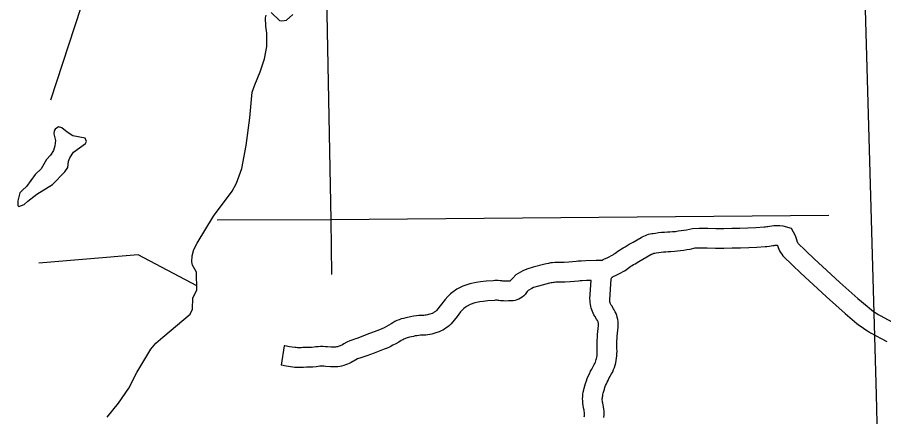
# Model space of a CAD drawing. Extents: x -19 to 366, y -4 to 359.
# Drawn here: x 162.808 to 164.055, y 174.719 to 175.294 of the extents above; entities that cross this region are included whole.
import ezdxf

# ---------------------------------------------------------------- set-up
doc = ezdxf.new("R2010")
doc.units = 0
for name, color, linetype in [('Level 4', 7, 'Continuous'), ('Level 46', 7, 'Continuous'), ('Level 5', 7, 'Continuous'), ('Level 60', 7, 'Continuous'), ('Level 9', 7, 'Continuous')]:
    doc.layers.add(name, color=color, linetype=linetype)

msp = doc.modelspace()

# ---------------------------------------------------------------- linework, layer by layer
at = {"layer": 'Level 4'}
msp.add_lwpolyline([(163.2517, 175.3985), (163.2591, 175.0022), (163.2601, 174.9236)], dxfattribs=at)
at = {"layer": 'Level 46'}
for points in [[(163.649, 174.9436), (163.6497, 174.944), (163.6514, 174.9451), (163.6533, 174.946), (163.6571, 174.9477), (163.66, 174.9492), (163.6631, 174.9507), (163.666, 174.9524), (163.6672, 174.9531), (163.6683, 174.9538), (163.6699, 174.955), (163.6724, 174.9569), (163.675, 174.9587), (163.6776, 174.9604), (163.6803, 174.9621), (163.6829, 174.9636), (163.6887, 174.967), (163.6945, 174.9703), (163.7003, 174.9736), (163.706, 174.9768), (163.7076, 174.9777), (163.7098, 174.9788), (163.7121, 174.9798), (163.7144, 174.9807), (163.7167, 174.9814), (163.7191, 174.982), (163.7215, 174.9825), (163.7233, 174.9827), (163.7269, 174.9833), (163.7311, 174.9839), (163.7354, 174.9844), (163.7396, 174.9847), (163.7438, 174.985), (163.7474, 174.985), (163.7512, 174.9853), (163.7553, 174.9857), (163.7594, 174.9862), (163.7634, 174.9867), (163.7675, 174.9873), (163.7712, 174.988), (163.7798, 174.9899), (163.7896, 174.9905), (163.8018, 174.9901), (163.8133, 174.99), (163.8249, 174.9899), (163.8365, 174.9901), (163.848, 174.9904), (163.8596, 174.9908), (163.8711, 174.9914), (163.8829, 174.9922), (163.8852, 174.9923), (163.8868, 174.9925), (163.8885, 174.9927), (163.891, 174.9932), (163.8941, 174.9936), (163.8971, 174.9939), (163.9, 174.9941), (163.9029, 174.9941), (163.9058, 174.994), (163.9102, 174.9938), (163.9218, 174.9902), (163.928, 174.9796), (163.9296, 174.9739), (163.93, 174.9723), (163.9302, 174.9717), (163.9304, 174.9712), (163.9306, 174.9706), (163.9309, 174.9701), (163.9313, 174.9695), (163.9318, 174.969), (163.9323, 174.9684), (163.9422, 174.9587), (163.9436, 174.9573), (163.9553, 174.9461), (163.9671, 174.9351), (163.9791, 174.9241), (163.992, 174.9122), (164.005, 174.9005), (164.0182, 174.889), (164.0315, 174.8777), (164.0346, 174.8751), (164.0376, 174.8727), (164.0407, 174.8704), (164.0439, 174.8682), (164.0471, 174.8661), (164.0502, 174.8642), (164.0733, 174.8518)], [(163.6639, 174.9191), (163.6644, 174.9196), (163.6646, 174.9198), (163.6649, 174.92), (163.6652, 174.9202), (163.6655, 174.9204), (163.6657, 174.9205), (163.669, 174.9219), (163.6728, 174.9238), (163.6766, 174.9257), (163.6802, 174.9278), (163.6818, 174.9287), (163.6845, 174.9303), (163.6872, 174.9325), (163.6891, 174.9339), (163.691, 174.9353), (163.693, 174.9366), (163.695, 174.9378), (163.6972, 174.9391), (163.7028, 174.9424), (163.7085, 174.9456), (163.7142, 174.9488), (163.7201, 174.9521), (163.7213, 174.9528), (163.7221, 174.9532), (163.7228, 174.9535), (163.7236, 174.9538), (163.7244, 174.9541), (163.7251, 174.9542), (163.7259, 174.9544), (163.7275, 174.9546), (163.7313, 174.9553), (163.7347, 174.9557), (163.7381, 174.9561), (163.7415, 174.9564), (163.7449, 174.9566), (163.7489, 174.9567), (163.7538, 174.9571), (163.7583, 174.9575), (163.7628, 174.958), (163.7674, 174.9586), (163.7719, 174.9593), (163.7767, 174.9601), (163.7838, 174.9617), (163.7899, 174.962), (163.8012, 174.9617), (163.8131, 174.9615), (163.8251, 174.9615), (163.837, 174.9617), (163.849, 174.962), (163.8609, 174.9624), (163.8728, 174.9631), (163.8845, 174.9638), (163.8871, 174.964), (163.8903, 174.9643), (163.8934, 174.9647), (163.8957, 174.9652), (163.8973, 174.9654), (163.8991, 174.9656), (163.901, 174.9657), (163.9024, 174.9657), (163.9025, 174.9652), (163.9032, 174.9626), (163.9042, 174.9599), (163.9054, 174.9574), (163.9068, 174.955), (163.9084, 174.9527), (163.9101, 174.9506), (163.9119, 174.9486), (163.9223, 174.9384), (163.9239, 174.9369), (163.9358, 174.9255), (163.9478, 174.9142), (163.9599, 174.9032), (163.9729, 174.8912), (163.9862, 174.8792), (163.9996, 174.8675), (164.0132, 174.856), (164.0167, 174.8531), (164.0203, 174.8502), (164.0241, 174.8474), (164.0279, 174.8447), (164.0318, 174.8422), (164.036, 174.8396), (164.0597, 174.8269)], [(163.649, 174.9436), (163.6461, 174.9438), (163.6412, 174.9436), (163.6263, 174.9432), (163.6195, 174.9429), (163.6155, 174.9426), (163.6126, 174.9422), (163.6073, 174.9417), (163.6018, 174.9412), (163.5953, 174.9408), (163.5899, 174.9408), (163.5874, 174.9408), (163.5845, 174.9408), (163.5815, 174.9407), (163.5785, 174.9405), (163.5755, 174.9401), (163.5725, 174.9396), (163.5695, 174.939), (163.5671, 174.9383), (163.5505, 174.9343), (163.5415, 174.9314), (163.5355, 174.9289), (163.5257, 174.9228), (163.5211, 174.9183), (163.518, 174.9147), (163.5175, 174.9139), (163.5174, 174.9139), (163.5139, 174.9138), (163.5114, 174.9137), (163.5089, 174.9138), (163.507, 174.9139), (163.5055, 174.9142), (163.5029, 174.9145), (163.5003, 174.9147), (163.4978, 174.9148), (163.4952, 174.9147), (163.4928, 174.9146), (163.4828, 174.9137), (163.4749, 174.913), (163.4684, 174.9119), (163.4595, 174.91), (163.4491, 174.9067), (163.4405, 174.9024), (163.4353, 174.8986), (163.4316, 174.8957), (163.4277, 174.8918), (163.4238, 174.8874), (163.4187, 174.8806), (163.4114, 174.8717), (163.4108, 174.8711), (163.41, 174.8704), (163.4091, 174.8697), (163.4081, 174.8691), (163.4071, 174.8685), (163.4061, 174.868), (163.405, 174.8675), (163.4016, 174.8663), (163.4, 174.8658), (163.3983, 174.8654), (163.3967, 174.865), (163.395, 174.8648), (163.3933, 174.8646), (163.3917, 174.8645), (163.3893, 174.8644), (163.3858, 174.8642), (163.3824, 174.8638), (163.3789, 174.8634), (163.3756, 174.8628), (163.3722, 174.8621), (163.3695, 174.8615), (163.367, 174.861), (163.3638, 174.8603), (163.3606, 174.8594), (163.3574, 174.8583), (163.3543, 174.857), (163.3513, 174.8556), (163.3484, 174.854), (163.346, 174.8525), (163.3426, 174.8505), (163.3394, 174.8486), (163.336, 174.8469), (163.3327, 174.8453), (163.3293, 174.8439), (163.3256, 174.8424), (163.3112, 174.8369), (163.3005, 174.8328), (163.2966, 174.8313), (163.2949, 174.8308), (163.2921, 174.83), (163.2893, 174.829), (163.2865, 174.8279)], [(163.6342, 174.915), (163.6274, 174.9148), (163.6211, 174.9145), (163.6182, 174.9143), (163.6159, 174.914), (163.61, 174.9134), (163.6037, 174.9128), (163.5962, 174.9124), (163.5901, 174.9124), (163.5873, 174.9124), (163.5847, 174.9124), (163.583, 174.9124), (163.5813, 174.9122), (163.5796, 174.912), (163.5779, 174.9117), (163.5763, 174.9114), (163.5742, 174.9108), (163.5582, 174.9069), (163.5512, 174.9046), (163.5484, 174.9035), (163.5433, 174.9003), (163.5418, 174.8989), (163.5408, 174.8976), (163.5403, 174.8969), (163.5389, 174.8949), (163.5369, 174.8928), (163.5347, 174.8909), (163.5324, 174.8893), (163.5299, 174.8879), (163.5272, 174.8868), (163.5244, 174.886), (163.5216, 174.8856), (163.5187, 174.8854), (163.5173, 174.8855), (163.5148, 174.8854), (163.5112, 174.8853), (163.5077, 174.8854), (163.5036, 174.8857), (163.5013, 174.8861), (163.5001, 174.8862), (163.4989, 174.8863), (163.4976, 174.8864), (163.4964, 174.8863), (163.4949, 174.8862), (163.4854, 174.8854), (163.4785, 174.8848), (163.4736, 174.884), (163.4667, 174.8825), (163.4598, 174.8803), (163.4553, 174.8781), (163.4525, 174.8761), (163.4505, 174.8744), (163.4483, 174.8723), (163.4459, 174.8695), (163.4411, 174.8631), (163.4323, 174.8524), (163.43, 174.8501), (163.4278, 174.8483), (163.4255, 174.8465), (163.4231, 174.8449), (163.4206, 174.8435), (163.418, 174.8422), (163.4153, 174.8411), (163.4106, 174.8393), (163.4077, 174.8385), (163.4048, 174.8377), (163.4019, 174.8371), (163.3989, 174.8366), (163.3959, 174.8363), (163.3929, 174.8361), (163.3906, 174.836), (163.3882, 174.8359), (163.3857, 174.8356), (163.3832, 174.8353), (163.3808, 174.8349), (163.3783, 174.8344), (163.3752, 174.8336), (163.3726, 174.8332), (163.3709, 174.8328), (163.3692, 174.8323), (163.3675, 174.8317), (163.3658, 174.831), (163.3642, 174.8303), (163.3627, 174.8294), (163.3607, 174.8282), (163.3569, 174.8259), (163.3528, 174.8236), (163.3486, 174.8215), (163.3444, 174.8195), (163.3401, 174.8176), (163.3359, 174.8159), (163.3214, 174.8104), (163.3108, 174.8064), (163.3055, 174.8042), (163.3026, 174.8035), (163.3009, 174.803), (163.2992, 174.8024), (163.2976, 174.8018)], [(163.624, 174.7184), (163.6242, 174.72), (163.6243, 174.7217), (163.6243, 174.7233), (163.6243, 174.7249), (163.6241, 174.7265), (163.6239, 174.728), (163.6237, 174.7295), (163.6231, 174.7318), (163.6224, 174.7349), (163.622, 174.7381), (163.6218, 174.7413), (163.6217, 174.7445), (163.6218, 174.7477), (163.6222, 174.751), (163.6227, 174.7541), (163.6233, 174.7572), (163.624, 174.7598), (163.6249, 174.763), (163.6259, 174.7666), (163.6271, 174.7701), (163.6284, 174.7737), (163.6298, 174.7772), (163.6314, 174.7806), (163.6331, 174.784), (163.6348, 174.7871), (163.6384, 174.7937), (163.6393, 174.7955), (163.6401, 174.7972), (163.6408, 174.799), (163.6414, 174.8009), (163.6418, 174.8027), (163.6422, 174.8046), (163.6425, 174.8066), (163.6427, 174.8085), (163.6428, 174.8104), (163.6429, 174.8125), (163.6427, 174.8162), (163.6427, 174.8204), (163.6427, 174.8246), (163.6428, 174.8287), (163.643, 174.8329), (163.6433, 174.8371), (163.6445, 174.8498), (163.6446, 174.8509), (163.6446, 174.8518), (163.6445, 174.8527), (163.6444, 174.8536), (163.6442, 174.8544), (163.6439, 174.8554), (163.6436, 174.8562), (163.6432, 174.857), (163.6427, 174.8579), (163.6419, 174.8592), (163.6392, 174.8635), (163.6381, 174.8654), (163.6369, 174.8678), (163.6358, 174.8702), (163.6348, 174.8726), (163.634, 174.8752), (163.6334, 174.8778), (163.6329, 174.8804), (163.6325, 174.883), (163.6324, 174.8856), (163.6323, 174.8884), (163.6342, 174.915)], [(163.6525, 174.7176), (163.6527, 174.7206), (163.6527, 174.7236), (163.6527, 174.7266), (163.6524, 174.7296), (163.652, 174.7327), (163.6514, 174.7358), (163.6508, 174.7381), (163.6505, 174.7396), (163.6503, 174.7411), (163.6501, 174.7427), (163.6501, 174.7442), (163.6502, 174.7458), (163.6503, 174.7473), (163.6506, 174.7488), (163.6509, 174.7504), (163.6515, 174.7524), (163.6523, 174.7555), (163.6531, 174.7581), (163.6539, 174.7608), (163.6549, 174.7634), (163.6559, 174.7659), (163.6571, 174.7684), (163.6583, 174.7709), (163.6597, 174.7735), (163.6635, 174.7803), (163.665, 174.7833), (163.6664, 174.7864), (163.6676, 174.7896), (163.6686, 174.7929), (163.6695, 174.7962), (163.6702, 174.7995), (163.6707, 174.8029), (163.6711, 174.8063), (163.6712, 174.8096), (163.6713, 174.8129), (163.6711, 174.8169), (163.6711, 174.8205), (163.6711, 174.8241), (163.6712, 174.8277), (163.6714, 174.8313), (163.6716, 174.8347), (163.6729, 174.8476), (163.673, 174.8502), (163.673, 174.8532), (163.6727, 174.856), (163.6723, 174.8589), (163.6716, 174.8618), (163.6708, 174.8645), (163.6698, 174.8672), (163.6685, 174.8699), (163.6672, 174.8724), (163.666, 174.8742), (163.6636, 174.8782), (163.6629, 174.8794), (163.6624, 174.8803), (163.662, 174.8812), (163.6616, 174.8821), (163.6614, 174.8829), (163.6611, 174.8839), (163.661, 174.8848), (163.6608, 174.8857), (163.6608, 174.8868), (163.6608, 174.8876), (163.6628, 174.9168), (163.6629, 174.9168), (163.663, 174.9172), (163.6633, 174.9183), (163.6639, 174.9191)], [(163.2865, 174.8279), (163.2822, 174.8259), (163.2779, 174.8236), (163.2761, 174.8224), (163.2749, 174.8217), (163.2738, 174.8211), (163.2725, 174.8206), (163.2712, 174.8201), (163.27, 174.8197), (163.2687, 174.8194), (163.2674, 174.8191), (163.266, 174.8189), (163.2647, 174.8188), (163.2597, 174.8187), (163.2543, 174.8192), (163.2513, 174.8195), (163.2479, 174.8197), (163.2445, 174.8197), (163.2411, 174.8195), (163.2377, 174.8192), (163.2352, 174.8188), (163.2316, 174.8185), (163.2274, 174.8183), (163.2233, 174.8182), (163.2189, 174.8181), (163.2167, 174.818), (163.2148, 174.818), (163.2129, 174.818), (163.211, 174.818), (163.2091, 174.8181), (163.2075, 174.8182), (163.1996, 174.8192), (163.1931, 174.8207), (163.1918, 174.8209), (163.1879, 174.7927)], [(163.2976, 174.8018), (163.2951, 174.8006), (163.2927, 174.7993), (163.291, 174.7981), (163.2885, 174.7967), (163.2858, 174.7954), (163.2832, 174.7942), (163.2805, 174.7932), (163.2777, 174.7923), (163.2748, 174.7916), (163.272, 174.7911), (163.2691, 174.7907), (163.2662, 174.7904), (163.2587, 174.7903), (163.2517, 174.7909), (163.2493, 174.7912), (163.2472, 174.7913), (163.2452, 174.7913), (163.2432, 174.7912), (163.2412, 174.791), (163.2383, 174.7905), (163.2332, 174.7902), (163.2287, 174.79), (163.2241, 174.7898), (163.2198, 174.7897), (163.2176, 174.7896), (163.2151, 174.7895), (163.2125, 174.7895), (163.21, 174.7896), (163.2075, 174.7897), (163.2047, 174.7899), (163.1947, 174.7912), (163.1881, 174.7927), (163.1879, 174.7927)]]:
    msp.add_lwpolyline(points, dxfattribs=at)
at = {"layer": 'Level 5'}
for points in [[(163.9763, 175.0085), (163.2591, 175.0022)], [(163.2591, 175.0022), (163.0955, 175.0017)]]:
    msp.add_lwpolyline(points, dxfattribs=at)
at = {"layer": 'Level 60'}
for points in [[(168.7902, 2.2442), (168.5607, 10.8615), (168.3304, 19.479), (168.0993, 28.0965), (167.8673, 36.7142), (167.6346, 45.3321), (167.4011, 53.95), (167.1668, 62.5681), (166.9316, 71.1863), (166.6957, 79.8047), (166.459, 88.4232), (166.2215, 97.0418), (165.9832, 105.6605), (165.7441, 114.2794), (165.5043, 122.8984), (165.2636, 131.5176), (165.0221, 140.1368), (164.7799, 148.7563), (164.5369, 157.3758), (164.2931, 165.9955), (164.0485, 174.6153), (163.8031, 183.2352), (163.5569, 191.8553), (163.31, 200.4755), (163.0623, 209.0959), (162.8138, 217.7164), (162.5645, 226.337), (162.3145, 234.9577), (162.0637, 243.5786), (161.8121, 252.1997), (161.5597, 260.8208), (161.3066, 269.4421), (161.0527, 278.0636), (160.798, 286.6851), (160.5426, 295.3068), (160.2864, 303.9287), (160.0294, 312.5507), (159.7717, 321.1728), (159.5132, 329.7951), (159.2539, 338.4175), (158.9939, 347.04)], [(0, 172.2839), (7.1335, 172.2883), (14.267, 172.3015), (21.4005, 172.3236), (28.5339, 172.3544), (35.6673, 172.3941), (42.8006, 172.4426), (49.9339, 172.4999), (57.0671, 172.566), (64.2002, 172.6409), (71.3332, 172.7246), (78.4661, 172.8172), (85.5989, 172.9186), (92.7315, 173.0287), (99.8641, 173.1477), (106.9964, 173.2755), (114.1286, 173.4122), (121.2606, 173.5576), (128.3925, 173.7119), (135.5241, 173.8749), (142.6555, 174.0468), (149.7867, 174.2275), (156.9177, 174.417), (164.0485, 174.6153), (171.179, 174.8224), (178.3092, 175.0383), (185.4392, 175.2631), (192.5688, 175.4966), (199.6982, 175.739), (206.8273, 175.9902), (213.9561, 176.2502), (221.0845, 176.5189), (228.2126, 176.7965), (235.3404, 177.083), (242.4677, 177.3782), (249.5948, 177.6822), (256.7214, 177.995), (263.8476, 178.3167), (270.9735, 178.6471), (278.0989, 178.9863), (285.2239, 179.3344), (292.3485, 179.6912), (299.4726, 180.0569), (306.5963, 180.4314), (313.7195, 180.8146), (320.8422, 181.2067), (327.9644, 181.6076), (335.0862, 182.0172), (342.2074, 182.4357)]]:
    msp.add_spline(points, degree=3, dxfattribs=at)
at = {"layer": 'Level 9'}
for points in [[(163.2106, 175.362), (162.9253, 175.3878), (162.8556, 175.1749)], [(163.1497, 175.1968), (163.1576, 175.2157), (163.1635, 175.2344), (163.167, 175.2521), (163.1672, 175.2711), (163.1655, 175.2815), (163.165, 175.2934), (163.1662, 175.2973)], [(163.1735, 175.301), (163.1855, 175.2896), (163.1887, 175.2891), (163.1952, 175.2898), (163.2043, 175.2981)], [(162.9371, 174.7178), (162.9535, 174.7379), (162.9686, 174.7599), (162.9798, 174.7823), (162.9999, 174.8157), (163.0073, 174.8246), (163.0174, 174.8333), (163.0568, 174.8665), (163.0599, 174.8734), (163.0606, 174.8897), (163.0661, 174.901), (163.0657, 174.9268), (163.0598, 174.9369), (163.059, 174.942), (163.0594, 174.9506), (163.0619, 174.9593), (163.0667, 174.9685), (163.0904, 175.0075), (163.1171, 175.0436), (163.1232, 175.0551), (163.131, 175.0763), (163.1374, 175.1093), (163.1424, 175.1494), (163.1461, 175.1863), (163.1497, 175.1968)], [(162.8583, 175.053), (162.8761, 175.0712), (162.8804, 175.0777), (162.8814, 175.0868), (162.8832, 175.0916), (162.8889, 175.1), (162.9058, 175.1123), (162.9072, 175.1152), (162.9056, 175.1199), (162.8878, 175.1233), (162.8795, 175.1285), (162.8718, 175.1348), (162.8671, 175.1361), (162.8622, 175.1331), (162.8609, 175.1306), (162.8606, 175.1263), (162.8627, 175.1164), (162.8618, 175.1087), (162.8597, 175.1024), (162.8558, 175.0956), (162.8497, 175.0893), (162.8419, 175.0758), (162.8336, 175.0675)], [(162.8336, 175.0675), (162.8212, 175.0502), (162.8154, 175.045), (162.8115, 175.041), (162.8086, 175.0297), (162.8084, 175.0231), (162.8101, 175.0216), (162.8176, 175.0244), (162.8228, 175.0292), (162.8361, 175.0391), (162.8583, 175.053)], [(163.0662, 174.9074), (162.9818, 174.9518), (162.839, 174.9398)]]:
    msp.add_lwpolyline(points, dxfattribs=at)

doc.saveas('drawing.dxf')
